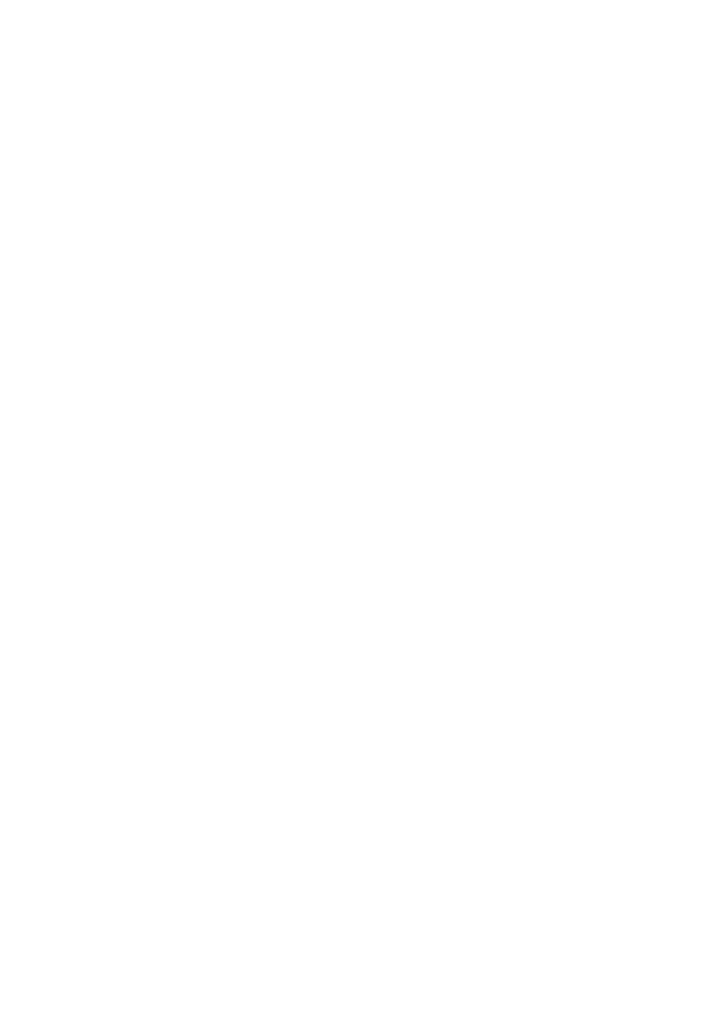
# Model space of a CAD drawing. Header units: millimetres. Extents: x 2063114 to 14983986, y -126020516 to 213791.
# Tile 395 of 656: x 2380298 to 2401017, y -990520 to -960264. Entities that reach past the tile are written whole.
import ezdxf

# ---------------------------------------------------------------- set-up
doc = ezdxf.new("R2010")
doc.units = ezdxf.units.MM
doc.styles.get("Standard").update_dxf_attribs({"font": 'arial.ttf'})

msp = doc.modelspace()

# ---------------------------------------------------------------- texts
at = {"ltscale": 100, "attachment_point": 4}
for s, insert, char_height, width in [('\\pi252.63263;ПЕРЕМЫЧКИ МОНОЛИТНЫЕ \\P\\pi2428.07601;Пм-7, Пм-8', (2342036.02213, -961319.93488), 350, 7312.8368844), ('\\pi88.56671;ПЕРЕМЫЧКИ МОНОЛИТНЫЕ\\P\\pi1480.33001; Пм-1, Пм-2, Пм-3 ', (2350321.71964, -964297.71304), 350, 6984.7050433), ('\\pi155.79842;ПЕРЕМЫЧКИ МОНОЛИТНЫЕ\\P\\pi1149.93212;  Пм-9, Пм-10, Пм-11.', (2342283.91624, -974233.84617), 350, 7119.1684724), ('\\pi155.79842;ПЕРЕМЫЧКИ МОНОЛИТНЫЕ\\P\\pi1490.26295; Пм-4, Пм-5, Пм-6,', (2350460.41668, -975234.12573), 350, 7119.1684724), ('\\pi2107.93636;{\\H1.4x;ПРИМЕЧАНИЕ\\P\\pi3798.25014;\\P\\pi0;}1. Данный лист смотреть совместно\\P   с листами КЖ-28,29.\\P2. Все сердечники и перемычки выполнить из   \\P  монолитного бетона класса В15. ', (2342920.21918, -988764.78678), 250, 7596.5002721)]:
    msp.add_mtext(s, dxfattribs=dict(at, insert=insert, char_height=char_height, width=width))
at = {"attachment_point": 1}
for s, width, insert, char_height in [('\\pi272.2008;РАЗРЕЗ 1-1', 3154.5994189, (2359976.16836, -965448.22425), 350), ('\\pi238.4184;РАЗРЕЗ 3-3', 3154.5994189, (2343821.59362, -968048.24286), 350), ('\\pi295.33254;7\\P\\pi-83.3339;ш.150', 752.5, (2343617.88113, -968680.75475), 250), ('\\pi294.39461;3\\P\\pi-83.3339;ш.150', 752.5, (2359649.41816, -968949.91115), 250), ('\\pi239.13463;РАЗРЕЗ 4-4', 3154.5994189, (2344201.47253, -982673.98524), 350), ('\\pi293.37142;5\\P\\pi-83.3339;ш.150', 752.5, (2343997.76004, -983311.4474), 250), ('\\pi240.20899;РАЗРЕЗ 2-2', 3154.5994189, (2352586.75864, -984380.695), 350), ('\\pi293.37142;5\\P\\pi-83.3339;ш.150', 752.5, (2352055.62167, -987778.68298), 250)]:
    msp.add_mtext_dynamic_manual_height_columns(s, width=width, gutter_width=1.5, heights=[0], dxfattribs=dict(at, insert=insert, char_height=char_height))

doc.saveas('drawing.dxf')
